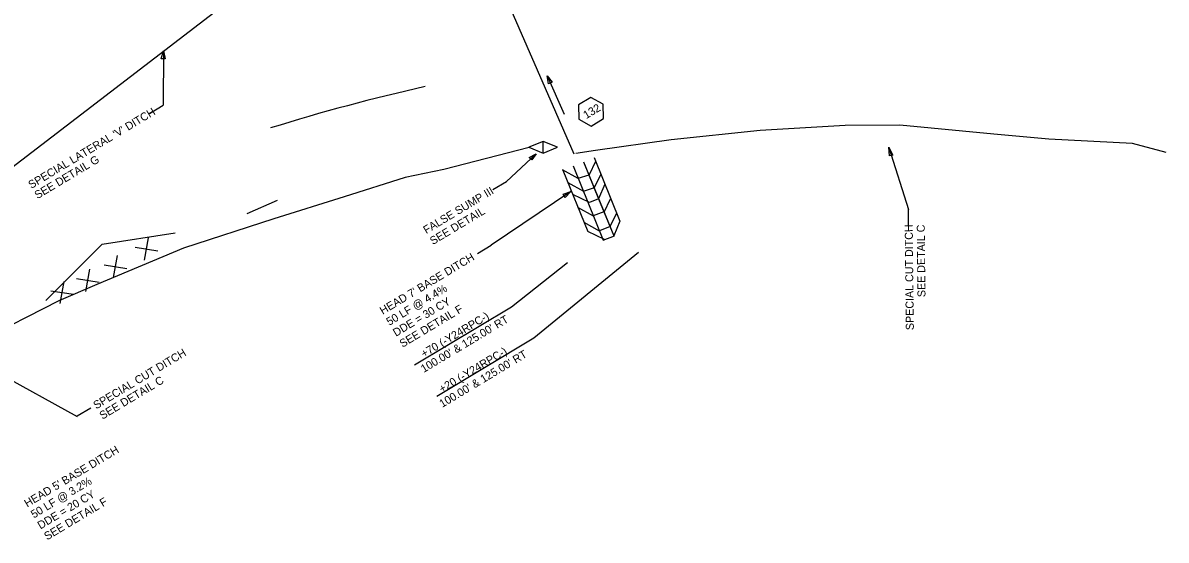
# Model space of a CAD drawing. Extents: x 2384780 to 2405432, y 547869 to 573706.
# Drawn here: x 2401264 to 2401978, y 569971 to 570295 of the extents above; entities that cross this region are included whole.
import ezdxf

# ---------------------------------------------------------------- set-up
doc = ezdxf.new("R2010")
doc.units = 0
for name, color, linetype in [('Old_Level_18', 7, 'Continuous'), ('Old_Level_5', 7, 'Continuous'), ('Old_Level_63', 7, 'Continuous'), ('Prop Ditch Text', 7, 'Continuous'), ('Prop Drainage Box Number Symbol CELL', 7, 'Continuous'), ('Prop Drainage Structure Pipe RCP 30in', 7, 'Continuous'), ('Prop Easement Temporary Drainage Station Offsets', 7, 'Continuous'), ('Prop False Sump CELL', 7, 'Continuous'), ('Prop ROW Text', 7, 'Continuous'), ('Prop Special Cut Base Ditch Detail CELL', 7, 'Continuous')]:
    doc.layers.add(name, color=color, linetype=linetype)

msp = doc.modelspace()

# ---------------------------------------------------------------- linework, layer by layer
at = {"layer": 'Old_Level_18'}
msp.add_line((2401245.38, 570195.66), (2401395.27, 570310.83), dxfattribs=at)
msp.add_arc((2403325.49, 567699.79), 3328.44, 124.81183, 134.3711, dxfattribs=at)
at = {"layer": 'Old_Level_5'}
for p, q in [((2401351.36, 570277.19), (2401351.12, 570243.18)), ((2401591.02, 570261.57), (2401601.68, 570237.62)), ((2401342.55, 570238.03), (2401351.12, 570243.18)), ((2401804.35, 570216.79), (2401816.64, 570178.01)), ((2401816.75, 570168.01), (2401816.64, 570178.01)), ((2401233.27, 570084.05), (2401297.36, 570048.67)), ((2401305.92, 570053.84), (2401297.35, 570048.69))]:
    msp.add_line(p, q, dxfattribs=at)
for points in [[(2401349.97, 570272.23), (2401351.36, 570277.19), (2401352.47, 570272.16)], [(2401591.91, 570256.5), (2401591.02, 570261.57), (2401594.19, 570257.51)]]:
    msp.add_lwpolyline(points, close=True, dxfattribs=at)
msp.add_arc((2401777.91, 569078.97), 1204.9, 102.61097, 107.36622, dxfattribs=at)
at = {"layer": 'Old_Level_63'}
for p, q in [((2401403.54, 570175.55), (2401422.64, 570183.88)), ((2401313.02, 570156.25), (2401358.7, 570163.37)), ((2401277.78, 570121.08), (2401313.02, 570156.25)), ((2401339.55, 570146.37), (2401341.97, 570160.25)), ((2401320.17, 570135.38), (2401322.59, 570149.25)), ((2401333.68, 570154.44), (2401347.84, 570152.18)), ((2401314.3, 570143.44), (2401328.46, 570141.19)), ((2401297.03, 570134.83), (2401311.19, 570132.58)), ((2401302.9, 570126.77), (2401305.32, 570140.64)), ((2401281.01, 570127.2), (2401295.17, 570124.95)), ((2401286.88, 570119.14), (2401289.3, 570133.01))]:
    msp.add_line(p, q, dxfattribs=at)
at = {"layer": 'Prop Ditch Text'}
for p, q in [((2401584.14, 570212.68), (2401565.66, 570195.53)), ((2401557.09, 570190.38), (2401565.66, 570195.53)), ((2401605.85, 570189.24), (2401556.1, 570155.63)), ((2401547.52, 570150.48), (2401556.1, 570155.63))]:
    msp.add_line(p, q, dxfattribs=at)
for points in [[(2401579.76, 570210.49), (2401584.14, 570212.68), (2401581.32, 570209.02)], [(2401600.96, 570187.61), (2401605.85, 570189.24), (2401602.3, 570185.5)]]:
    msp.add_lwpolyline(points, close=True, dxfattribs=at)
at = {"layer": 'Prop Drainage Box Number Symbol CELL'}
msp.add_lwpolyline([(2401626.02, 570243.72), (2401618.2, 570248.06), (2401610.53, 570243.45), (2401610.68, 570234.5), (2401618.51, 570230.16), (2401626.18, 570234.77)], close=True, dxfattribs=at)
at = {"layer": 'Prop Drainage Structure Pipe RCP 30in'}
msp.add_line((2401607.85, 570212.64), (2401567.09, 570306.13), dxfattribs=at)
at = {"layer": 'Prop Easement Temporary Drainage Station Offsets'}
for p, q in [((2401648.09, 570151.04), (2401582.7, 570097.49)), ((2401603.73, 570144.73), (2401568.64, 570117.01)), ((2401568.64, 570117.01), (2401508.06, 570080.62)), ((2401582.7, 570097.49), (2401522.12, 570061.09))]:
    msp.add_line(p, q, dxfattribs=at)
at = {"layer": 'Prop False Sump CELL'}
for p, q in [((2401588.52, 570220.46), (2401579.5, 570216.86)), ((2401588.58, 570213.09), (2401588.52, 570220.46)), ((2401597.43, 570216.85), (2401588.52, 570220.46)), ((2401579.5, 570216.86), (2401588.58, 570213.09)), ((2401588.58, 570213.09), (2401597.43, 570216.85))]:
    msp.add_line(p, q, dxfattribs=at)
at = {"layer": 'Prop Special Cut Base Ditch Detail CELL'}
for p, q in [((2401613.74, 570207.87), (2401632.53, 570161.51)), ((2401617.39, 570199.87), (2401621.3, 570208.16)), ((2401620.23, 570210.5), (2401636.39, 570170.63)), ((2401600.38, 570203), (2401610.11, 570197.64)), ((2401600.77, 570202.61), (2401616.33, 570164.23)), ((2401607.26, 570205.24), (2401626.05, 570158.88)), ((2401610.32, 570197.66), (2401617.3, 570199.75)), ((2401620.6, 570191.63), (2401624.52, 570199.92)), ((2401603.89, 570194.91), (2401613.62, 570189.54)), ((2401613.62, 570189.54), (2401620.6, 570191.63)), ((2401627, 570193.81), (2401623.14, 570184.69)), ((2401617.34, 570182.34), (2401606.93, 570187.4)), ((2401623.14, 570184.69), (2401617.34, 570182.34)), ((2401626.64, 570176.39), (2401630.56, 570184.68)), ((2401609.95, 570179.4), (2401619.67, 570174.04)), ((2401613.8, 570169.99), (2401623.53, 570164.63)), ((2401626.45, 570176.47), (2401619.66, 570173.92)), ((2401630.4, 570167.26), (2401634.32, 570175.55)), ((2401636.39, 570170.63), (2401632.53, 570161.51)), ((2401626.74, 570159.16), (2401616.33, 570164.23)), ((2401630.41, 570167.29), (2401623.62, 570164.74)), ((2401626.05, 570158.88), (2401632.99, 570161.49))]:
    msp.add_line(p, q, dxfattribs=at)
for points in [[(2401977.56, 570213.7), (2401956.54, 570219.32), (2401904.22, 570221.93), (2401869.95, 570225.01), (2401811.24, 570230.8), (2401777.08, 570230.5), (2401723.96, 570227.41), (2401668.33, 570221.63), (2401621.2, 570214.81), (2401608.81, 570213.02)], [(2401579.68, 570216.79), (2401526.42, 570203.08), (2401502.23, 570197.94), (2401464.19, 570185.95), (2401420.33, 570172.24), (2401363.78, 570153.73), (2401309.63, 570131.11), (2401285.99, 570120.83), (2401235.97, 570095.42), (2401188.67, 570064.69)], [(2401613.74, 570207.87), (2401623.14, 570184.69), (2401632.53, 570161.51)]]:
    msp.add_lwpolyline(points, dxfattribs=at)
msp.add_lwpolyline([(2401804.88, 570211.45), (2401804.41, 570216.88), (2401806.88, 570211.93)], close=True, dxfattribs=at)

# ---------------------------------------------------------------- texts
at = {"layer": 'Old_Level_5'}
for s, rotation, p in [("SPECIAL LATERAL 'V' DITCH", 30.99994, (2401268.79, 570190.8)), ('SEE DETAIL G', 30.99994, (2401272.65, 570184.37)), ('SPECIAL CUT DITCH', 90.62093, (2401819.99, 570102.61)), ('SEE DETAIL C', 90.62093, (2401827.27, 570123.23)), ('SPECIAL CUT DITCH', 30.99994, (2401309.36, 570052.96)), ('SEE DETAIL C', 30.99994, (2401313.23, 570046.53))]:
    msp.add_text(s, height=5, rotation=rotation, dxfattribs=at).set_placement(p)
at = {"layer": 'Prop Ditch Text'}
for s, p in [('FALSE SUMP III', (2401515.45, 570162.55)), ('SEE DETAIL', (2401519.57, 570155.69)), ("HEAD 7' BASE DITCH", (2401488.28, 570112.08)), ('50 LF @ 4.4%', (2401492.4, 570105.22)), ('DDE = 30 CY', (2401496.52, 570098.36)), ('SEE DETAIL F', (2401500.65, 570091.5)), ("HEAD 5' BASE DITCH", (2401266.28, 569991.62)), ('50 LF @ 3.2%', (2401270.4, 569984.77)), ('DDE = 20 CY', (2401274.52, 569977.91)), ('SEE DETAIL F', (2401278.64, 569971.05))]:
    msp.add_text(s, height=5, rotation=31, dxfattribs=at).set_placement(p)
at = {"layer": 'Prop Drainage Box Number Symbol CELL'}
msp.add_text('132', height=5, rotation=30.99994, dxfattribs=at).set_placement((2401615.36, 570234.4))
at = {"layer": 'Prop ROW Text'}
for s, p in [('+70 (-Y24RPC-)', (2401514.03, 570085.18)), ("100.00' & 125.00' RT", (2401513.92, 570075.78)), ('+20 (-Y24RPC-)', (2401525.28, 570063.18)), ("100.00' & 125.00' RT", (2401525.47, 570053.97))]:
    msp.add_text(s, height=5, rotation=30.99748, dxfattribs=at).set_placement(p)

doc.saveas('drawing.dxf')
